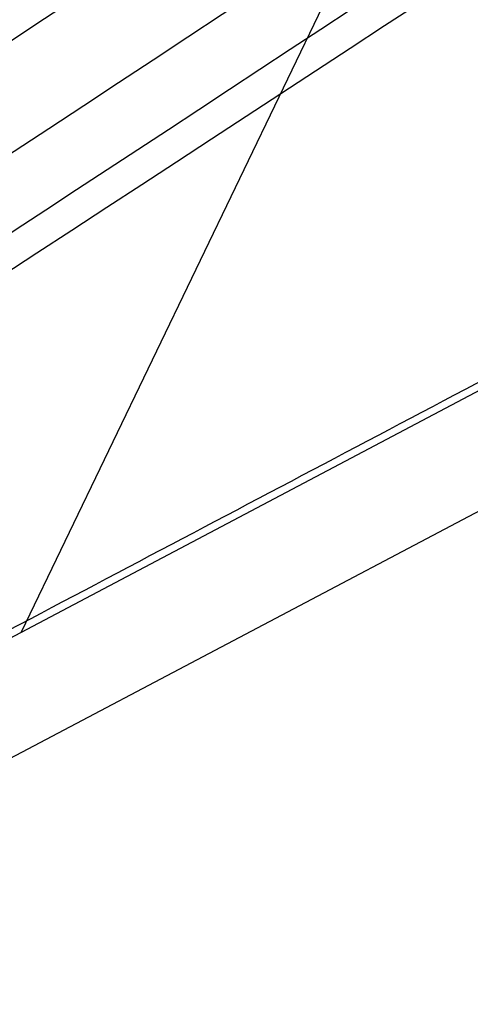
# Model space of a CAD drawing. Header units: millimetres. Extents: x -445 to 449, y -417 to 415.
# Tile 441 of 656: x -156.99 to -153.63, y -201.05 to -193.69. Entities that reach past the tile are written whole.
import ezdxf

# ---------------------------------------------------------------- set-up
doc = ezdxf.new("R2010")
doc.units = ezdxf.units.MM
doc.header["$MEASUREMENT"] = 0
doc.layers.add('Default', color=7, linetype='Continuous', true_color=0x000000)

msp = doc.modelspace()

# ---------------------------------------------------------------- linework, layer by layer
at = {"layer": 'Default', "color": 9, "true_color": 0xbfbfbf}
for p, q in [((-129.27, -140.6778, -968.5595), (-156.982, -198.2696, -945.4379)), ((-179.0864, -209.9413, -931.8565), (-93.5539, -164.7783, -984.4093)), ((-93.1518, -165.466, -984.3459), (-178.6843, -210.629, -931.793))]:
    msp.add_line(p, q, dxfattribs=at)
at = {"layer": 'Default', "color": 9, "true_color": 0xbfbfbf, "extrusion": (0.839785, 0.468295, -0.274702)}
for centre, radius, start, end in [((-82.5275, -800.1423, -49.7466), 81, 13.441897, 157.669756), ((-82.5275, -800.1423, -48.7466), 80, 10.889447, 157.764801), ((-82.5275, -800.1423, -50.7466), 80, 10.717106, 160.108605), ((-82.5275, -800.1423, -49.7466), 79, 10.84081, 160.367444)]:
    msp.add_arc(centre, radius, start, end, dxfattribs=at)
at = {"layer": 'Default', "color": 9, "true_color": 0xbfbfbf}
for points, knots in [([(-89.2007, -145.2948, -795.8489), (-91.735, -148.0228, -809.3514), (-95.6539, -151.5081, -822.293), (-105.9504, -159.7811, -846.698), (-112.3411, -164.5785, -858.1827), (-127.2052, -175.2162, -879.2721), (-135.6201, -181.0167, -888.8135), (-153.971, -193.3092, -905.7416), (-163.9072, -199.8014, -913.1278), (-174.3742, -206.4999, -919.3924)], [709.935271, 709.935271, 709.935271, 709.935271, 752.393427, 752.393427, 794.836466, 794.836466, 837.156724, 837.156724, 879.495751, 879.495751, 879.495751, 879.495751]), ([(-177.0497, -206.9376, -915.0678), (-164.8013, -199.0305, -907.7323), (-142.1913, -184.0616, -890.1327), (-117.8657, -166.847, -859.1089), (-102.1091, -154.5684, -826.7284), (-96.1884, -149.1421, -805.7122), (-94.1546, -146.9534, -794.9563)], [-189.353565, -189.353565, -189.353565, -189.353565, -142.168743, -94.983921, -59.595304, -24.206688, -24.206688, -24.206688, -24.206688]), ([(-93.8806, -147.9368, -794.8248), (-95.9113, -150.115, -805.5602), (-101.823, -155.5084, -826.5453), (-117.5627, -167.6981, -858.9028), (-141.8844, -184.7843, -889.9418), (-164.5132, -199.6433, -907.5746), (-176.7775, -207.4933, -914.9287)], [0.016308, 0.016308, 0.016308, 0.016308, 35.008572, 70.017144, 116.695241, 163.373337, 163.373337, 163.373337, 163.373337]), ([(-93.1538, -148.6651, -794.7984), (-95.1935, -150.8437, -805.5551), (-101.1356, -156.2334, -826.5747), (-116.9587, -168.3981, -858.9657), (-141.3948, -185.4237, -890.0069), (-164.1121, -200.2091, -907.6235), (-176.4196, -208.0153, -914.9684)], [-1314.671432, -1314.671432, -1314.671432, -1314.671432, -1279.282813, -1243.894194, -1196.709369, -1149.524555, -1149.524555, -1149.524555, -1149.524555])]:
    msp.add_open_spline(points, degree=3, knots=knots, dxfattribs=at)
msp.add_open_spline([(-175.1133, -207.7802, -928.5813), (-133.513, -185.8143, -954.1413), (-91.9126, -163.8485, -979.7014)], degree=2, dxfattribs=at)

doc.saveas('drawing.dxf')
